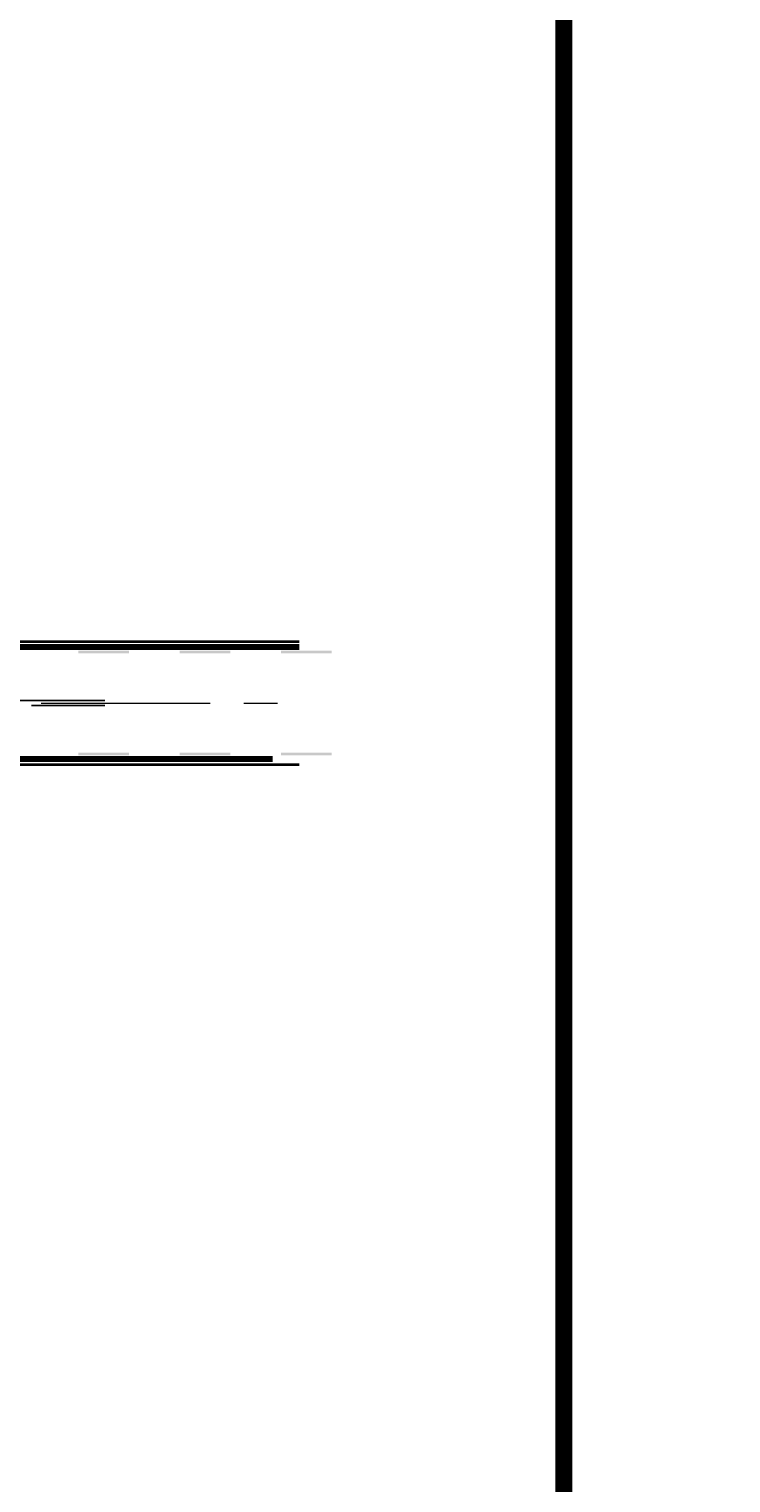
# Model space of a CAD drawing. Header units: metres. Extents: x -699 to 2316, y -1199 to 781.
# Tile 275 of 593: x 439 to 480, y -261 to -175. Entities that reach past the tile are written whole.
import ezdxf

# ---------------------------------------------------------------- set-up
doc = ezdxf.new("R2010")
doc.units = ezdxf.units.M
doc.header["$PDMODE"] = 1
doc.linetypes.add('AM-AS', pattern=[16, 10, -2, 2, -2])
doc.linetypes.add('VW-1-1_STREEP', pattern=[2, 1, -1])
for name, color, linetype, lineweight in [('B-WE-AM-AS-G', 10, 'AM-AS', 18), ('N-WA-IE-MEUBILAIR_WEGMEUBILAIR-S', 7, 'Continuous', 25), ('N-WA-VW-MARKERING_DYNAMISCH-G', 7, 'Continuous', 35), ('N-WE-VH-KANTVERHARDING-G', 210, 'Continuous', 35), ('N-WE-VH-M-200', 7, 'Continuous', 18), ('N-WE-VW-MARKERING_LANGS_STREEP_DOORGETROKKEN_010-G', 7, 'Continuous', 13), ('N-WE-VW-MARKERING_LANGS_STREEP_DOORGETROKKEN_015-G', 7, 'Continuous', 13)]:
    doc.layers.add(name, color=color, linetype=linetype, lineweight=lineweight)
doc.layers.add('X-XX-AL-TEKENBLAD_VIEWPORT-G', color=7, linetype='Continuous', lineweight=18, plot=False)
doc.styles.add('NLCS-ISO Standaard', font='NLCS-ISO.ttf')
doc.dimstyles.new('NLCS-M200-T25-Pijl-A', dxfattribs={"dimtxt": 0.5, "dimasz": 0.375, "dimexe": 0.4, "dimexo": 0.4, "dimgap": 0.14, "dimtad": 1, "dimlfac": -1, "dimzin": 0, "dimdsep": 46, "dimtxsty": 'NLCS-ISO Standaard', "dimblk": 'Pijl', "dimblk1": 'Pijl', "dimblk2": 'Pijl', "dimcen": 2.5, "dimdle": 2, "dimclrd": 256, "dimclre": 256, "dimclrt": 256, "dimadec": 0, "dimazin": 0, "dimtfac": 1, "dimtofl": 0, "dimtmove": 0, "dimatfit": 3, "dimldrblk": 'Pijl', "dimfxl": 1, "dimtolj": 1, "dimtzin": 0, "dimlwd": 18, "dimlwe": 18, "dimarcsym": 0})

# ---------------------------------------------------------------- blocks, each defined once
blk = doc.blocks.new('SIE-WEG_GLASBOLREFLECTOR-SO')
for p, q in [((-0.38, 0), (-0.2, 0)), ((-0.14, 0.14), (-0.26, 0.26)), ((0, 0.2), (0, 0.37)), ((0.14, 0.14), (0.27, 0.26)), ((0.2, 0), (0.37, 0)), ((-0.26, -0.27), (-0.14, -0.14)), ((0, -0.38), (0, -0.2)), ((0.27, -0.27), (0.14, -0.14))]:
    blk.add_line(p, q)
for radius in [0.375, 0.2]:
    blk.add_circle((0, 0), radius)
blk = doc.blocks.new('Pijl')
h = blk.add_hatch(color=256)
h.paths.add_polyline_path([(0, 0), (-1.75, 0.35), (-1.75, 0)])
h.paths.add_polyline_path([(-1.75, 0), (-1.75, -0.35), (0, 0)])
for p, q in [((-1.9, 0), (0, 0)), ((0, 0), (-1.75, 0.35)), ((-1.75, 0.35), (-1.75, -0.35)), ((0, 0), (-1.75, -0.35))]:
    blk.add_line(p, q)
blk = doc.blocks.new('*D513')
at = {"layer": 'Defpoints', "color": 0, "transparency": 16777216}
for p in [(400.862, -241.848), (500.859, -242.53)]:
    blk.add_point(p, dxfattribs=at)
at = {"layer": 'N-WE-VH-M-200', "lineweight": 18, "transparency": 16777216}
blk.add_line((405.121, -241.877), (401.237, -241.851), dxfattribs=at)
at = {"layer": 'N-WE-VH-M-200', "lineweight": 18, "transparency": 16777216, "xscale": 0.375, "yscale": 0.375, "zscale": 0.375, "rotation": 179.6094555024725}
blk.add_blockref('Pijl', (400.862, -241.848), dxfattribs=at)
at = {"layer": 'N-WE-VH-M-200', "transparency": 16777216, "insert": (403.934, -241.479), "char_height": 0.5, "attachment_point": 5, "rotation": 359.60946, "style": 'NLCS-ISO Standaard'}
blk.add_mtext('\\A1;R100.00', dxfattribs=at)

msp = doc.modelspace()

# ---------------------------------------------------------------- linework, layer by layer
at = {"layer": 'B-WE-AM-AS-G'}
msp.add_lwpolyline([(359.3574, -214.6829), (454.6418, -214.6829)], dxfattribs=at)
at = {"layer": 'N-WA-VW-MARKERING_DYNAMISCH-G', "color": 251, "linetype": 'VW-1-1_STREEP', "ltscale": 0.85, "const_width": 0.35}
for points in [[(351.3484, -211.3579), (454.6408, -211.3579)], [(416.3584, -218.0079), (453.0654, -218.0079)]]:
    msp.add_lwpolyline(points, dxfattribs=at)
at = {"layer": 'N-WE-VH-KANTVERHARDING-G'}
for p, q in [((351.3484, -211.0329), (454.6408, -211.0329)), ((416.3584, -218.3329), (454.6408, -218.3329))]:
    msp.add_line(p, q, dxfattribs=at)
at = {"layer": 'N-WE-VW-MARKERING_LANGS_STREEP_DOORGETROKKEN_010-G', "const_width": 0.1}
for points in [[(414.7584, -214.5329), (443.1384, -214.5329)], [(438.7584, -214.8329), (443.1384, -214.8329)]]:
    msp.add_lwpolyline(points, dxfattribs=at)
at = {"layer": 'N-WE-VW-MARKERING_LANGS_STREEP_DOORGETROKKEN_015-G'}
for points in [[(441.558, -211.5829), (444.558, -211.5829), (441.558, -211.7329), (444.558, -211.7329)], [(447.558, -211.5829), (450.558, -211.5829), (447.558, -211.7329), (450.558, -211.7329)], [(453.558, -211.5829), (456.558, -211.5829), (453.558, -211.7329), (456.558, -211.7329)], [(441.558, -217.7829), (444.558, -217.7829), (441.558, -217.6329), (444.558, -217.6329)], [(447.558, -217.7829), (450.558, -217.7829), (447.558, -217.6329), (450.558, -217.6329)], [(453.558, -217.7829), (456.558, -217.7829), (453.558, -217.6329), (456.558, -217.6329)]]:
    msp.add_solid(points, dxfattribs=at)
at = {"layer": 'X-XX-AL-TEKENBLAD_VIEWPORT-G', "color": 3, "const_width": 1}
msp.add_lwpolyline([(220.9474, -67.1036), (470.3167, -67.1036), (470.3167, -308.3944), (155.0674, -308.3944), (155.0674, -153.1638)], dxfattribs=at)

# ---------------------------------------------------------------- block references
at = {"layer": 'N-WA-IE-MEUBILAIR_WEGMEUBILAIR-S', "xscale": 0.2, "yscale": 0.2, "zscale": 0.2}
for p, rotation in [((441.1076, -211.3579), 359.8276844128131), ((441.1076, -218.0079), 180.1723155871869)]:
    msp.add_blockref('SIE-WEG_GLASBOLREFLECTOR-SO', p, dxfattribs=dict(at, rotation=rotation))

# ---------------------------------------------------------------- dimensions: what is measured, and where the dimension line sits
at = {"layer": 'N-WE-VH-M-200'}
dim = msp.add_radius_dim(center=(500.8594, -242.5297), mpoint=(400.8618, -241.8481), dimstyle='NLCS-M200-T25-Pijl-A', dxfattribs=at)
dim.commit()
dim.dimension.update_dxf_attribs({"geometry": '*D513', "text_midpoint": (403.9313, -241.869), "dimtype": 164})

doc.saveas('drawing.dxf')
